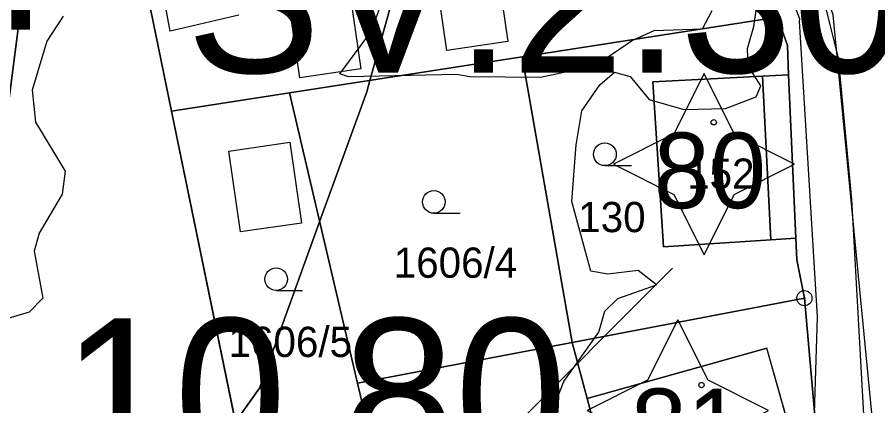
# Model space of a CAD drawing. Extents: x -706130 to -698555, y -971544 to -967260.
# Drawn here: x -704384.2 to -704327.2, y -970093.1 to -970067.4 of the extents above; entities that cross this region are included whole.
import ezdxf

# ---------------------------------------------------------------- set-up
doc = ezdxf.new("R2010")
doc.units = 0
for name, color, linetype in [('_Doplněk budov pro zastavěnost', 7, 'Continuous'), ('Architektonicky cenná stavba S', 7, 'Continuous'), ('BPEJ hranice S', 7, 'Continuous'), ('BPEJ I-II trida ochrany S', 7, 'Continuous'), ('Docházková izochrona - BUS S', 7, 'Continuous'), ('Docházková izochrona - VLAK N', 7, 'Continuous'), ('Kanalizace_stoka bez rozlišení N', 7, 'Continuous'), ('KN_Budovy', 7, 'Continuous'), ('KN_Budovy_cisla_domovni', 7, 'Continuous'), ('KN_Hranice_parcel', 7, 'Continuous'), ('KN_Hranice_parcel_vnitrni_kresba', 7, 'Continuous'), ('KN_Parcelni cisla', 7, 'Continuous'), ('KN_Polygon parcely', 7, 'Continuous'), ('KN_POZEMKY_13_ZASTAVENA PLOCHA', 7, 'Continuous'), ('KN_POZEMKY_14_OSTATNI PLOCHA', 7, 'Continuous'), ('KN_POZEMKY_5_ZAHRADA', 7, 'Continuous'), ('KN_POZEMKY_7_TTP', 7, 'Continuous'), ('KN_VYUZITI_16_ostatni plocha_silnice', 7, 'Continuous'), ('KN_VYUZITI_23_ostatni plocha_manipulacni plocha', 7, 'Continuous'), ('KN_Značky bodu BP', 7, 'Continuous'), ('KN_Značky budov', 7, 'Continuous'), ('KN_Značky kultur', 7, 'Continuous'), ('Komunikace III třídy osy S', 7, 'Continuous'), ('Plochy doprava silniční - silnice III třídy S', 7, 'Continuous'), ('Plochy rekreace - zahradkářské osady S', 7, 'Continuous'), ('Plochy smíšené obytné venkovské S', 7, 'Continuous'), ('Regulační bloky zastavěné S', 7, 'Continuous'), ('Regulační kódy zastavitelne a přestavby N', 7, 'Continuous'), ('Regulační kódy zastavěné S', 7, 'Continuous'), ('Vodovodní řady - rozváděcí S', 7, 'Continuous'), ('VÝŠKOPIS_vrstevnice doplňková', 7, 'Continuous'), ('Záplavové území stanovene S', 7, 'Continuous')]:
    doc.layers.add(name, color=color, linetype=linetype)

msp = doc.modelspace()

# ---------------------------------------------------------------- linework, layer by layer
at = {"layer": '_Doplněk budov pro zastavěnost'}
for p, q in [((-704374.1, -970068.36), (-704374.46, -970066.44)), ((-704371.073, -970067.653), (-704372.587, -970068.007)), ((-704369.56, -970067.3), (-704371.073, -970067.653)), ((-704372.587, -970068.007), (-704374.1, -970068.36))]:
    msp.add_line(p, q, dxfattribs=at)
for points in [[(-704356.562, -970064.292), (-704352.522, -970063.702), (-704351.742, -970069.052), (-704355.782, -970069.642)], [(-704366.3, -970066.103), (-704362.26, -970065.513), (-704361.48, -970070.863), (-704365.52, -970071.453)], [(-704370.23, -970076.3), (-704366.19, -970075.71), (-704365.41, -970081.06), (-704369.45, -970081.65)]]:
    msp.add_lwpolyline(points, close=True, dxfattribs=at)
at = {"layer": 'Architektonicky cenná stavba S'}
for points in [[(-704338.746, -970071.162), (-704340.746, -970075.162), (-704344.746, -970077.162), (-704340.746, -970079.162), (-704338.746, -970083.162), (-704336.746, -970079.162), (-704332.746, -970077.162), (-704336.746, -970075.162)], [(-704340.483, -970087.459), (-704342.483, -970091.459), (-704346.483, -970093.459), (-704342.483, -970095.459), (-704340.483, -970099.459), (-704338.483, -970095.459), (-704334.483, -970093.459), (-704338.483, -970091.459)]]:
    msp.add_lwpolyline(points, close=True, dxfattribs=at)
at = {"layer": 'BPEJ hranice S'}
for points in [[(-704383.47, -970062.697), (-704385.493, -970078.278), (-704386.707, -970088.699), (-704388.78, -970093.808), (-704393.558, -970113.993), (-704401.633, -970103.164), (-704410.836, -970089.885), (-704414.271, -970084.548), (-704415.889, -970081.109), (-704416.303, -970080.133), (-704413.63, -970078.92), (-704412.05, -970082.18), (-704404.741, -970078.937), (-704405.775, -970075.645), (-704403.442, -970074.437), (-704403.46, -970074.39), (-704402.75, -970074.079), (-704396.977, -970071.092), (-704406.787, -970051.869)], [(-704371.478, -970133.132), (-704374.745, -970128.973), (-704378.292, -970124.456), (-704380.145, -970123.186), (-704380.769, -970122.758), (-704383.421, -970120.941), (-704386.123, -970119.089), (-704393.558, -970113.993), (-704385.228, -970109.649), (-704375.936, -970102.833), (-704369.781, -970094.211), (-704368.193, -970091.988), (-704364.206, -970080.982), (-704361.089, -970072.382), (-704360.876, -970071.616), (-704356.294, -970055.203)], [(-704356.294, -970055.203), (-704360.876, -970071.616), (-704361.089, -970072.382), (-704364.206, -970080.982), (-704368.193, -970091.988), (-704369.781, -970094.211), (-704375.936, -970102.833), (-704385.228, -970109.649), (-704393.558, -970113.993), (-704388.78, -970093.808), (-704386.707, -970088.699), (-704385.493, -970078.278), (-704383.47, -970062.697)]]:
    msp.add_lwpolyline(points, dxfattribs=at)
at = {"layer": 'BPEJ I-II trida ochrany S'}
for p, q in [((-704374.01, -970073.65), (-704380.62, -970041.5)), ((-704333.88, -970067.44), (-704350.8, -970070.06)), ((-704333.23, -970069.32), (-704333.88, -970067.44)), ((-704333.15, -970071.25), (-704333.23, -970069.32)), ((-704350.8, -970070.06), (-704360.876, -970071.616)), ((-704360.876, -970071.616), (-704366.21, -970072.44)), ((-704342.14, -970071.71), (-704334.88, -970071.34)), ((-704334.88, -970071.34), (-704333.15, -970071.25)), ((-704341.43, -970082.63), (-704342.14, -970071.71)), ((-704366.21, -970072.44), (-704374.01, -970073.65)), ((-704334.33, -970082.17), (-704341.43, -970082.63)), ((-704332.66, -970082.06), (-704334.33, -970082.17)), ((-704332.6, -970083.49), (-704332.66, -970082.06)), ((-704332.1, -970086.03), (-704332.6, -970083.49)), ((-704347.48, -970088.96), (-704332.1, -970086.03)), ((-704361.7, -970091.66), (-704347.48, -970088.96)), ((-704359.61, -970100.57), (-704361.7, -970091.66))]:
    msp.add_line(p, q, dxfattribs=at)
at = {"layer": 'Docházková izochrona - BUS S'}
msp.add_arc((-704361.829, -969946.93), 400, 155.51821, 17.33949, dxfattribs=at)
at = {"layer": 'Docházková izochrona - VLAK N'}
msp.add_circle((-704165.451, -969778.767), 800, dxfattribs=at)
at = {"layer": 'Kanalizace_stoka bez rozlišení N'}
msp.add_lwpolyline([(-704327.417, -970095.907), (-704330.185, -970067.287), (-704349.466, -970012.993), (-704358.228, -969974.444), (-704360.978, -969953.175), (-704362.313, -969925.187), (-704352.883, -969832.615), (-704354.224, -969808.307), (-704360.205, -969783.948), (-704362.825, -969750.855), (-704368.86, -969750.185), (-704369.794, -969697.897), (-704373.769, -969663.914), (-704377.96, -969638.098), (-704374.196, -969620.371), (-704406.439, -969532.54)], dxfattribs=at)
at = {"layer": 'KN_Budovy'}
for points in [[(-704342.14, -970071.71), (-704341.43, -970082.63), (-704334.33, -970082.17), (-704334.88, -970071.34)], [(-704346.48, -970092.67), (-704344.92, -970098.51), (-704333.04, -970094.82), (-704334.58, -970089.34)]]:
    msp.add_lwpolyline(points, close=True, dxfattribs=at)
at = {"layer": 'KN_Hranice_parcel'}
for p, q in [((-704380.62, -970041.5), (-704374.01, -970073.65)), ((-704333.88, -970067.44), (-704335.8, -970061.93)), ((-704350.8, -970070.06), (-704333.88, -970067.44)), ((-704366.21, -970072.44), (-704350.8, -970070.06)), ((-704350.8, -970070.06), (-704347.48, -970088.96)), ((-704332.66, -970082.06), (-704333.15, -970071.25)), ((-704374.01, -970073.65), (-704366.21, -970072.44)), ((-704366.21, -970072.44), (-704361.7, -970091.66)), ((-704367.36, -970105.98), (-704374.01, -970073.65)), ((-704332.1, -970086.03), (-704347.48, -970088.96)), ((-704331.37, -970094.3), (-704332.1, -970086.03)), ((-704361.7, -970091.66), (-704347.48, -970088.96)), ((-704359.61, -970100.57), (-704361.7, -970091.66))]:
    msp.add_line(p, q, dxfattribs=at)
for points in [[(-704333.15, -970071.25), (-704333.23, -970069.32), (-704333.88, -970067.44)], [(-704333.15, -970071.25), (-704334.88, -970071.34), (-704342.14, -970071.71), (-704341.43, -970082.63), (-704334.33, -970082.17), (-704332.66, -970082.06)], [(-704332.1, -970086.03), (-704332.6, -970083.49), (-704332.66, -970082.06)], [(-704347.48, -970088.96), (-704346.48, -970092.67), (-704344.92, -970098.51)]]:
    msp.add_lwpolyline(points, dxfattribs=at)
at = {"layer": 'KN_Hranice_parcel_vnitrni_kresba'}
for p, q in [((-704334.88, -970071.34), (-704334.33, -970082.17)), ((-704346.48, -970092.67), (-704334.58, -970089.34)), ((-704333.04, -970094.82), (-704334.58, -970089.34))]:
    msp.add_line(p, q, dxfattribs=at)
at = {"layer": 'KN_Polygon parcely'}
msp.add_lwpolyline([(-704357.51, -969994.48), (-704355.18, -970005.47), (-704350.18, -970025.53), (-704347.85, -970032.69), (-704345.4, -970040.23), (-704344.11, -970044.38), (-704339.6, -970051), (-704335.8, -970061.93), (-704333.88, -970067.44), (-704333.23, -970069.32), (-704333.15, -970071.25), (-704332.66, -970082.06), (-704332.6, -970083.49), (-704332.1, -970086.03), (-704331.37, -970094.3), (-704330.42, -970104.89), (-704329.33, -970118.8), (-704329.78, -970132.11), (-704330.19, -970144.44), (-704330.75, -970158.08), (-704331.18, -970168.41), (-704332.12, -970180.63), (-704338.7, -970204.45)], dxfattribs=at)
for points in [[(-704333.88, -970067.44), (-704335.8, -970061.93), (-704338.41, -970062.75), (-704348.27, -970065.86), (-704351.53, -970055.36), (-704355.83, -970056.7), (-704356.57, -970054.31), (-704363.45, -970056.45), (-704366.45, -970046.81), (-704345.4, -970040.23), (-704347.85, -970032.69), (-704355.11, -970032.36), (-704380.62, -970041.5), (-704374.01, -970073.65), (-704366.21, -970072.44), (-704350.8, -970070.06)], [(-704367.36, -970105.98), (-704374.01, -970073.65), (-704380.62, -970041.5), (-704394.95, -970045.66), (-704409.63, -970041.04), (-704404.71, -970051.36), (-704395.34, -970070.84), (-704403.46, -970074.39), (-704402.11, -970077.77), (-704412.05, -970082.18), (-704413.63, -970078.92), (-704417.97, -970080.89), (-704421.46, -970073.09), (-704426.26, -970081.19), (-704396.17, -970126.11)], [(-704332.1, -970086.03), (-704332.6, -970083.49), (-704332.66, -970082.06), (-704334.33, -970082.17), (-704341.43, -970082.63), (-704342.14, -970071.71), (-704334.88, -970071.34), (-704333.15, -970071.25), (-704333.23, -970069.32), (-704333.88, -970067.44), (-704350.8, -970070.06), (-704347.48, -970088.96)], [(-704361.7, -970091.66), (-704347.48, -970088.96), (-704350.8, -970070.06), (-704366.21, -970072.44)], [(-704332.66, -970082.06), (-704333.15, -970071.25), (-704334.88, -970071.34), (-704342.14, -970071.71), (-704341.43, -970082.63), (-704334.33, -970082.17)], [(-704359.61, -970100.57), (-704361.7, -970091.66), (-704366.21, -970072.44), (-704374.01, -970073.65), (-704367.36, -970105.98)], [(-704346.48, -970092.67), (-704344.92, -970098.51), (-704333.04, -970094.82), (-704331.37, -970094.3), (-704332.1, -970086.03), (-704347.48, -970088.96)], [(-704344.92, -970098.51), (-704346.48, -970092.67), (-704347.48, -970088.96), (-704361.7, -970091.66), (-704359.61, -970100.57), (-704358.08, -970107.1), (-704344.34, -970100.67)]]:
    msp.add_lwpolyline(points, close=True, dxfattribs=at)
at = {"layer": 'KN_POZEMKY_13_ZASTAVENA PLOCHA'}
for p, q in [((-704342.14, -970071.71), (-704334.88, -970071.34)), ((-704334.88, -970071.34), (-704333.15, -970071.25)), ((-704333.15, -970071.25), (-704332.66, -970082.06)), ((-704341.43, -970082.63), (-704342.14, -970071.71)), ((-704334.33, -970082.17), (-704341.43, -970082.63)), ((-704332.66, -970082.06), (-704334.33, -970082.17)), ((-704347.48, -970088.96), (-704332.1, -970086.03)), ((-704332.1, -970086.03), (-704331.37, -970094.3)), ((-704346.48, -970092.67), (-704347.48, -970088.96)), ((-704344.92, -970098.51), (-704346.48, -970092.67))]:
    msp.add_line(p, q, dxfattribs=at)
at = {"layer": 'KN_POZEMKY_14_OSTATNI PLOCHA'}
for p, q in [((-704374.01, -970073.65), (-704380.62, -970041.5)), ((-704333.88, -970067.44), (-704335.8, -970061.93)), ((-704335.8, -970061.93), (-704333.88, -970067.44)), ((-704333.88, -970067.44), (-704350.8, -970070.06)), ((-704333.23, -970069.32), (-704333.88, -970067.44)), ((-704333.15, -970071.25), (-704333.23, -970069.32)), ((-704350.8, -970070.06), (-704366.21, -970072.44)), ((-704332.66, -970082.06), (-704333.15, -970071.25)), ((-704366.21, -970072.44), (-704374.01, -970073.65)), ((-704332.6, -970083.49), (-704332.66, -970082.06)), ((-704332.1, -970086.03), (-704332.6, -970083.49)), ((-704331.37, -970094.3), (-704332.1, -970086.03)), ((-704361.7, -970091.66), (-704347.48, -970088.96)), ((-704347.48, -970088.96), (-704346.48, -970092.67)), ((-704359.61, -970100.57), (-704361.7, -970091.66)), ((-704346.48, -970092.67), (-704344.92, -970098.51))]:
    msp.add_line(p, q, dxfattribs=at)
at = {"layer": 'KN_POZEMKY_5_ZAHRADA'}
for p, q in [((-704350.8, -970070.06), (-704333.88, -970067.44)), ((-704333.88, -970067.44), (-704333.23, -970069.32)), ((-704333.23, -970069.32), (-704333.15, -970071.25)), ((-704366.21, -970072.44), (-704350.8, -970070.06)), ((-704347.48, -970088.96), (-704350.8, -970070.06)), ((-704350.8, -970070.06), (-704347.48, -970088.96)), ((-704334.88, -970071.34), (-704342.14, -970071.71)), ((-704333.15, -970071.25), (-704334.88, -970071.34)), ((-704342.14, -970071.71), (-704341.43, -970082.63)), ((-704374.01, -970073.65), (-704366.21, -970072.44)), ((-704366.21, -970072.44), (-704361.7, -970091.66)), ((-704361.7, -970091.66), (-704366.21, -970072.44)), ((-704367.36, -970105.98), (-704374.01, -970073.65)), ((-704341.43, -970082.63), (-704334.33, -970082.17)), ((-704334.33, -970082.17), (-704332.66, -970082.06)), ((-704332.66, -970082.06), (-704332.6, -970083.49)), ((-704332.6, -970083.49), (-704332.1, -970086.03)), ((-704332.1, -970086.03), (-704347.48, -970088.96)), ((-704347.48, -970088.96), (-704361.7, -970091.66)), ((-704361.7, -970091.66), (-704359.61, -970100.57))]:
    msp.add_line(p, q, dxfattribs=at)
at = {"layer": 'KN_POZEMKY_7_TTP'}
for p, q in [((-704380.62, -970041.5), (-704374.01, -970073.65)), ((-704374.01, -970073.65), (-704367.36, -970105.98))]:
    msp.add_line(p, q, dxfattribs=at)
at = {"layer": 'KN_VYUZITI_16_ostatni plocha_silnice'}
for p, q in [((-704333.88, -970067.44), (-704335.8, -970061.93)), ((-704333.23, -970069.32), (-704333.88, -970067.44)), ((-704333.15, -970071.25), (-704333.23, -970069.32)), ((-704332.66, -970082.06), (-704333.15, -970071.25)), ((-704332.6, -970083.49), (-704332.66, -970082.06)), ((-704332.1, -970086.03), (-704332.6, -970083.49)), ((-704331.37, -970094.3), (-704332.1, -970086.03))]:
    msp.add_line(p, q, dxfattribs=at)
at = {"layer": 'KN_VYUZITI_23_ostatni plocha_manipulacni plocha'}
for p, q in [((-704374.01, -970073.65), (-704380.62, -970041.5)), ((-704335.8, -970061.93), (-704333.88, -970067.44)), ((-704333.88, -970067.44), (-704350.8, -970070.06)), ((-704350.8, -970070.06), (-704366.21, -970072.44)), ((-704366.21, -970072.44), (-704374.01, -970073.65)), ((-704361.7, -970091.66), (-704347.48, -970088.96)), ((-704347.48, -970088.96), (-704346.48, -970092.67)), ((-704359.61, -970100.57), (-704361.7, -970091.66)), ((-704346.48, -970092.67), (-704344.92, -970098.51))]:
    msp.add_line(p, q, dxfattribs=at)
at = {"layer": 'KN_Značky bodu BP'}
for radius in [0.5, 0.0303]:
    msp.add_circle((-704332.1, -970086.03), radius, dxfattribs=at)
at = {"layer": 'KN_Značky budov'}
for centre in [(-704338.107, -970074.389), (-704338.917, -970091.779)]:
    msp.add_circle(centre, 0.175, dxfattribs=at)
at = {"layer": 'KN_Značky kultur'}
for p, q in [((-704345.313, -970077.26), (-704343.563, -970077.26)), ((-704356.643, -970080.41), (-704354.893, -970080.41)), ((-704367.083, -970085.52), (-704365.333, -970085.52))]:
    msp.add_line(p, q, dxfattribs=at)
for centre in [(-704345.313, -970076.51), (-704356.643, -970079.66), (-704367.083, -970084.77)]:
    msp.add_circle(centre, 0.75, dxfattribs=at)
at = {"layer": 'Komunikace III třídy osy S'}
msp.add_lwpolyline([(-704358.17, -969972.19), (-704350.532, -970007.639), (-704346.746, -970023.633), (-704345.675, -970027.421), (-704344.175, -970031.567), (-704332.987, -970057.742), (-704329.862, -970070.126), (-704328.987, -970079.507), (-704327.589, -970104.421), (-704327.388, -970106.853), (-704326.835, -970113.491), (-704326.607, -970117.788), (-704326.492, -970120.194), (-704325.76, -970138.71), (-704325.76, -970150.17), (-704326.17, -970160.27), (-704326.69, -970167.44), (-704327.9, -970175.3), (-704330.93, -970188.51), (-704335.437, -970204.681)], dxfattribs=at)
at = {"layer": 'Plochy doprava silniční - silnice III třídy S'}
for p, q in [((-704335.8, -970061.93), (-704333.88, -970067.44)), ((-704333.88, -970067.44), (-704333.23, -970069.32)), ((-704333.23, -970069.32), (-704333.15, -970071.25)), ((-704333.15, -970071.25), (-704332.66, -970082.06)), ((-704332.66, -970082.06), (-704332.6, -970083.49)), ((-704332.6, -970083.49), (-704332.1, -970086.03)), ((-704332.1, -970086.03), (-704331.37, -970094.3))]:
    msp.add_line(p, q, dxfattribs=at)
at = {"layer": 'Plochy rekreace - zahradkářské osady S'}
for p, q in [((-704374.01, -970073.65), (-704380.62, -970041.5)), ((-704366.21, -970072.44), (-704374.01, -970073.65)), ((-704361.7, -970091.66), (-704366.21, -970072.44)), ((-704359.61, -970100.57), (-704361.7, -970091.66))]:
    msp.add_line(p, q, dxfattribs=at)
at = {"layer": 'Plochy smíšené obytné venkovské S'}
for p, q in [((-704380.62, -970041.5), (-704374.01, -970073.65)), ((-704333.88, -970067.44), (-704335.8, -970061.93)), ((-704333.23, -970069.32), (-704333.88, -970067.44)), ((-704333.15, -970071.25), (-704333.23, -970069.32)), ((-704332.66, -970082.06), (-704333.15, -970071.25)), ((-704374.01, -970073.65), (-704366.21, -970072.44)), ((-704366.21, -970072.44), (-704361.7, -970091.66)), ((-704331.37, -970094.3), (-704332.1, -970086.03)), ((-704361.7, -970091.66), (-704359.61, -970100.57))]:
    msp.add_line(p, q, dxfattribs=at)
msp.add_lwpolyline([(-704332.1, -970086.03), (-704332.6, -970083.49), (-704332.66, -970082.06)], dxfattribs=at)
at = {"layer": 'Regulační bloky zastavěné S'}
for p, q in [((-704380.62, -970041.5), (-704374.01, -970073.65)), ((-704374.01, -970073.65), (-704380.62, -970041.5)), ((-704333.88, -970067.44), (-704335.8, -970061.93)), ((-704335.8, -970061.93), (-704333.88, -970067.44)), ((-704333.23, -970069.32), (-704333.88, -970067.44)), ((-704333.88, -970067.44), (-704333.23, -970069.32)), ((-704333.15, -970071.25), (-704333.23, -970069.32)), ((-704333.23, -970069.32), (-704333.15, -970071.25)), ((-704332.66, -970082.06), (-704333.15, -970071.25)), ((-704333.15, -970071.25), (-704332.66, -970082.06)), ((-704374.01, -970073.65), (-704366.21, -970072.44)), ((-704366.21, -970072.44), (-704374.01, -970073.65)), ((-704366.21, -970072.44), (-704361.7, -970091.66)), ((-704361.7, -970091.66), (-704366.21, -970072.44)), ((-704332.66, -970082.06), (-704332.6, -970083.49)), ((-704332.6, -970083.49), (-704332.1, -970086.03)), ((-704331.37, -970094.3), (-704332.1, -970086.03)), ((-704332.1, -970086.03), (-704331.37, -970094.3)), ((-704361.7, -970091.66), (-704359.61, -970100.57)), ((-704359.61, -970100.57), (-704361.7, -970091.66))]:
    msp.add_line(p, q, dxfattribs=at)
msp.add_lwpolyline([(-704332.1, -970086.03), (-704332.6, -970083.49), (-704332.66, -970082.06)], dxfattribs=at)
at = {"layer": 'Vodovodní řady - rozváděcí S'}
msp.add_lwpolyline([(-704331.259, -970108.138), (-704331.45, -970104.57), (-704331.63, -970101.4), (-704331.7, -970098.79), (-704331.53, -970096.49), (-704331.24, -970087.26), (-704332.43, -970067.69), (-704332.41, -970067.56), (-704338.76, -970050.52), (-704344.8, -970037.22), (-704348.13, -970028.46)], dxfattribs=at)
at = {"layer": 'VÝŠKOPIS_vrstevnice doplňková'}
msp.add_lwpolyline([(-704496.992, -970103.021), (-704493.628, -970106.735), (-704477.079, -970119.575), (-704466.806, -970125.282), (-704451.398, -970131.56), (-704439.699, -970134.841), (-704423.149, -970137.695), (-704414.589, -970136.839), (-704405.173, -970134.128), (-704398.895, -970131.559), (-704381.346, -970121.287), (-704362.942, -970106.164), (-704340.828, -970084.05)], dxfattribs=at)
at = {"layer": 'Záplavové území stanovene S'}
for points in [[(-704335.292, -970072.712), (-704334.986, -970071.986), (-704335.833, -970070.658), (-704335.875, -970069.499), (-704335.447, -970068.053), (-704334.956, -970064.706), (-704334.465, -970061.785), (-704333.757, -970059.125), (-704333.365, -970055.865), (-704333.06, -970054.625), (-704332.081, -970052.669), (-704331.375, -970051.979), (-704329.485, -970052.769), (-704328.84, -970053.625), (-704328.745, -970055.189), (-704329.659, -970057.159), (-704329.375, -970059.808), (-704328.721, -970061.125), (-704326.375, -970064.064)], [(-704345.297, -970070.203), (-704347.507, -970070.993), (-704349.581, -970071.419), (-704354.253, -970071.375), (-704355.125, -970071.228), (-704362.304, -970071.375), (-704362.875, -970071.185), (-704360.823, -970068.427), (-704359.139, -970063.889)], [(-704338.223, -970067.007), (-704338.875, -970068.234), (-704342.08, -970068.33), (-704343.485, -970068.985), (-704345.297, -970070.203)], [(-704381.191, -970067.375), (-704382.27, -970069.02), (-704383.24, -970072.26), (-704383.026, -970074.375), (-704381.051, -970077.625), (-704381.267, -970079.156), (-704382.777, -970081.723), (-704383.125, -970082.926), (-704382.531, -970086.031), (-704383.446, -970086.945), (-704384.868, -970087.368)], [(-704349.046, -970094.125), (-704348.033, -970091.533), (-704345.714, -970088.286), (-704345.321, -970086.879), (-704344.45, -970086.05), (-704341.907, -970085.157), (-704343.109, -970084.192), (-704345.125, -970084.448), (-704346.254, -970084.246), (-704347.507, -970079.625), (-704347.226, -970075.875), (-704346.833, -970073.625), (-704345.639, -970071.909), (-704344.672, -970071.078), (-704343.646, -970071.354), (-704342.375, -970072.875), (-704340.093, -970073.534), (-704337.335, -970073.481), (-704335.292, -970072.712)]]:
    msp.add_lwpolyline(points, dxfattribs=at)

# ---------------------------------------------------------------- texts
at = {"layer": 'KN_Budovy_cisla_domovni'}
for s, p in [('80', (-704342.079, -970080.074)), ('81', (-704343.601, -970097.014))]:
    msp.add_text(s, height=5, dxfattribs=at).set_placement(p)
at = {"layer": 'KN_Parcelni cisla'}
for s, p in [('152', (-704339.87, -970078.789)), ('130', (-704347.08, -970081.66)), ('1606/4', (-704359.3, -970084.679)), ('1606/5', (-704370.24, -970089.919))]:
    msp.add_text(s, height=2, dxfattribs=at).set_placement(p)
at = {"layer": 'Regulační kódy zastavitelne a přestavby N'}
msp.add_text('PP', height=10, dxfattribs=at).set_placement((-704394.652, -970068.263))
at = {"layer": 'Regulační kódy zastavěné S'}
for s, p in [('SV.2.30.40.', (-704373.047, -970071.108)), ('RZ.1.10.80', (-704413.97, -970097.373))]:
    msp.add_text(s, height=10, dxfattribs=at).set_placement(p)

doc.saveas('drawing.dxf')
